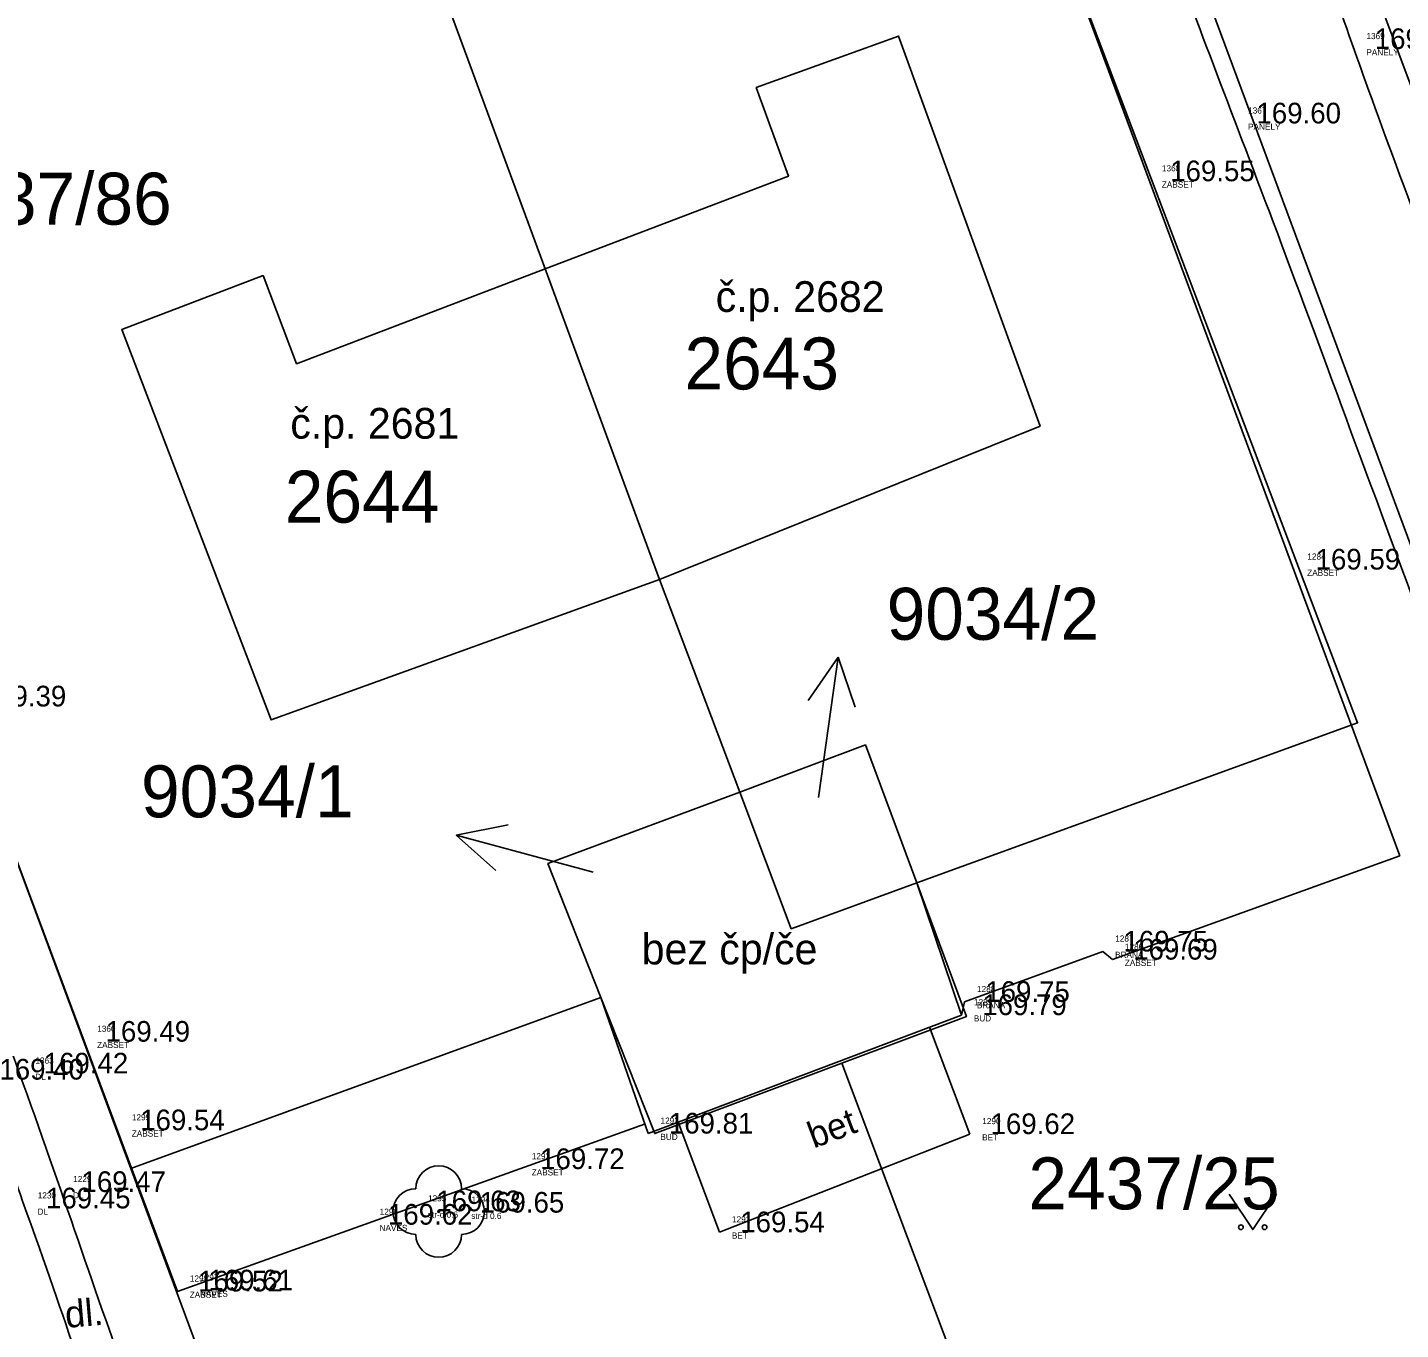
# Model space of a CAD drawing. Extents: x -566117 to -565580, y -1202428 to -1201938.
# Drawn here: x -565970.98 to -565941.91, y -1202211.79 to -1202184.22 of the extents above; entities that cross this region are included whole.
import ezdxf

# ---------------------------------------------------------------- set-up
doc = ezdxf.new("R2010")
doc.units = 0
for name, color, linetype in [('1029', 7, 'Continuous'), ('Bod', 7, 'Continuous'), ('BUDOVY_MĚŘ (Construction)', 7, 'Continuous'), ('BUOVY_NEMĚŘ', 7, 'Continuous'), ('Implicitní', 7, 'Continuous'), ('Katastr', 7, 'Continuous'), ('Kod', 7, 'Continuous'), ('Oplocení', 7, 'Continuous'), ('POMOC_POPIS', 7, 'Continuous'), ('Výška', 7, 'Continuous'), ('ZELEŇ', 7, 'Continuous'), ('ZN_KULTUR', 7, 'Continuous'), ('Zpevněné plohy', 7, 'Continuous'), ('Číslo', 7, 'Continuous'), ('Číslo popisné', 7, 'Continuous')]:
    doc.layers.add(name, color=color, linetype=linetype)

# ---------------------------------------------------------------- blocks, each defined once
blk = doc.blocks.new('1029$2')
at = {"layer": 'Katastr'}
for p, q in [((0, 3.001), (-0.501, 2)), ((0, 0), (0, 3.001)), ((0, 3.001), (0.501, 2))]:
    blk.add_line(p, q, dxfattribs=at)
blk = doc.blocks.new('A$C69D74C1E')
at = {"layer": 'Katastr'}
for p, q in [((104.91, -120.89), (101.5, -111.64)), ((96.14, -139.94), (87.56, -116.8)), ((104.91, -120.89), (107.33, -127.47)), ((109.03, -131.97), (107.33, -127.47)), ((106.09, -136.32), (96.14, -139.94)), ((114.97, -147.72), (111.19, -137.71))]:
    blk.add_line(p, q, dxfattribs=at)
for points in [[(118.79, -105.15), (134.27, -146.43), (136.78, -145.5)], [(128.75, -148.46), (130.99, -147.64), (115.69, -106.4)], [(113.31, -107.28), (122.11, -130.5), (112.78, -133.89)], [(104.91, -120.89), (110.06, -118.93), (109.38, -117.05), (112.39, -115.96), (115.39, -124.22), (107.33, -127.47)], [(107.33, -127.47), (99.11, -130.44), (95.95, -122.17), (98.94, -121.03), (99.65, -122.9), (104.91, -120.89)], [(109.03, -131.97), (111.69, -130.97), (112.78, -133.89)], [(106.09, -136.32), (104.97, -133.48), (109.03, -131.97)], [(112.78, -133.89), (110.12, -134.86), (109.03, -131.97)], [(112.78, -133.89), (113.83, -136.72), (111.19, -137.71)], [(111.19, -137.71), (107.23, -139.2), (106.09, -136.32)], [(96.14, -139.94), (102.86, -158.05), (105.22, -157.18)]]:
    blk.add_lwpolyline(points, dxfattribs=at)
at = {"layer": '1029'}
for p, rotation in [((110.7, -132.08), -8.000000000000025), ((105.93, -133.66), 75)]:
    blk.add_blockref('1029$2', p, dxfattribs=dict(at, rotation=rotation))
at = {"layer": 'Katastr'}
for s, p in [('2437/86', (91.69, -119.953)), ('2643', (107.86, -123.443)), ('2644', (99.4, -126.263)), ('9034/2', (112.14, -128.743)), ('9034/1', (96.357, -132.503)), ('2437/25', (115.14, -140.803))]:
    blk.add_text(s, height=1.1, dxfattribs=at).set_placement(p)
blk = doc.blocks.new('POINT_DISPLAY')
at = {"layer": 'Implicitní'}
blk.add_line((0, 0), (0, 0), dxfattribs=at)
blk = doc.blocks.new('3$13')
at = {"layer": 'ZELEŇ'}
blk.add_circle((0, 0), 0.02, dxfattribs=at)
for centre, start, end in [((0.000055, 0.484), 0, 179.9999972), ((-0.483945, 0), 90, 269.9999972), ((0.484055, 0), 270, 89.9999972), ((0.000055, -0.484), 180.0000028, 0)]:
    blk.add_arc(centre, 0.484, start, end, dxfattribs=at)
blk.add_blockref('POINT_DISPLAY', (0, 0), dxfattribs=at)
blk = doc.blocks.new('3.140_2')
at = {"layer": 'ZN_KULTUR'}
blk.add_lwpolyline([(-1, 1.5), (0, 0), (1, 1.5)], dxfattribs=at)
for centre in [(-0.5, 0.1), (0.5, 0.1)]:
    blk.add_circle(centre, 0.1, dxfattribs=at)

msp = doc.modelspace()

# ---------------------------------------------------------------- linework, layer by layer
at = {"layer": 'BUDOVY_MĚŘ (Construction)'}
for p, q in [((-565951.203, -1202205.13), (-565952.15, -1202202.33)), ((-565957.839, -1202207.638), (-565958.84, -1202204.76)), ((-565957.839, -1202207.638), (-565951.203, -1202205.13))]:
    msp.add_line(p, q, dxfattribs=at)
at = {"layer": 'BUOVY_NEMĚŘ'}
for points in [[(-565957.6, -1202195.91), (-565965.82, -1202198.88), (-565968.98, -1202190.61), (-565965.99, -1202189.47), (-565965.28, -1202191.34), (-565960.02, -1202189.33), (-565954.87, -1202187.37), (-565955.55, -1202185.49), (-565952.54, -1202184.4), (-565949.54, -1202192.66), (-565957.6, -1202195.91), (-565960.02, -1202189.33)], [(-565958.84, -1202204.76), (-565959.96, -1202201.92), (-565955.9, -1202200.41), (-565953.24, -1202199.41), (-565952.15, -1202202.33)]]:
    msp.add_lwpolyline(points, dxfattribs=at)
at = {"layer": 'Implicitní'}
msp.add_line((-565951.203, -1202205.13), (-565951.138, -1202204.851), dxfattribs=at)
at = {"layer": 'Oplocení'}
for p, q in [((-565941.923, -1202201.758), (-565948.833, -1202183.129)), ((-565948.007, -1202203.955), (-565941.923, -1202201.758)), ((-565951.138, -1202204.851), (-565948.214, -1202203.784)), ((-565948.007, -1202203.955), (-565948.214, -1202203.784))]:
    msp.add_line(p, q, dxfattribs=at)
msp.add_lwpolyline([(-565974.697, -1202192.508), (-565967.801, -1202210.981), (-565957.913, -1202207.442)], dxfattribs=at)
at = {"layer": 'Zpevněné plohy'}
for p, q in [((-565951.028, -1202207.649), (-565951.883, -1202205.387)), ((-565956.326, -1202209.728), (-565957.206, -1202207.399)), ((-565956.326, -1202209.728), (-565951.028, -1202207.649))]:
    msp.add_line(p, q, dxfattribs=at)
for points in [[(-565931.456, -1202215.841), (-565932.102, -1202214.025), (-565934.687, -1202206.759), (-565938.496, -1202196.368), (-565942.184, -1202186.756), (-565943.818, -1202182.04), (-565944.667, -1202179.662), (-565946.232, -1202175.789), (-565949.343, -1202167.276), (-565953.039, -1202157.544), (-565957.336, -1202145.668), (-565960.167, -1202137.453), (-565963.183, -1202129.472), (-565965.293, -1202123.751), (-565968.667, -1202114.692), (-565972.091, -1202104.968), (-565975.315, -1202096.148), (-565977.509, -1202090.376), (-565978.613, -1202086.662), (-565979.375, -1202084.603), (-565979.52, -1202084.212)], [(-565982.836, -1202084.487), (-565982.599, -1202085.15), (-565981.646, -1202087.82), (-565979.91, -1202092.225), (-565977.813, -1202098.037), (-565975.374, -1202104.459), (-565973.223, -1202110.721), (-565971.127, -1202116.458), (-565969.513, -1202121.323), (-565967.208, -1202127.563), (-565963.82, -1202136.613), (-565960.086, -1202146.241), (-565956.365, -1202157.797), (-565952.392, -1202167.663), (-565948.839, -1202176.597), (-565946.944, -1202182.297), (-565944.722, -1202187.939), (-565941.241, -1202197.493), (-565937.645, -1202206.782), (-565935.359, -1202214.074), (-565934.571, -1202215.97), (-565934.233, -1202216.785)], [(-565992.377, -1202148.302), (-565991.919, -1202149.531), (-565990.543, -1202153.224), (-565988.012, -1202160.374), (-565985.078, -1202168.077), (-565982.273, -1202175.969), (-565979.938, -1202182.457), (-565977.226, -1202189.321), (-565974.442, -1202198.072), (-565971.252, -1202205.779), (-565968.968, -1202212.816), (-565966.708, -1202218.292), (-565965.208, -1202222.644), (-565964.201, -1202225.565)], [(-565965.071, -1202225.976), (-565966.069, -1202223.035), (-565967.288, -1202219.444), (-565969.091, -1202215.132), (-565969.894, -1202212.422), (-565970.918, -1202209.494), (-565972.912, -1202204.002), (-565975.347, -1202197.455), (-565978.07, -1202190.222), (-565979.483, -1202185.822), (-565981.363, -1202181.267), (-565983.253, -1202176.482), (-565985.181, -1202171.062), (-565987.058, -1202165.724), (-565988.956, -1202160.931), (-565990.581, -1202155.876), (-565992.139, -1202152.281), (-565992.905, -1202149.91), (-565993.281, -1202148.746)]]:
    msp.add_open_spline(points, degree=3, dxfattribs=at)

# ---------------------------------------------------------------- block references
at = {"layer": 'Bod'}
for p in [(-565942.895, -1202184.675), (-565945.399, -1202186.25), (-565947.225, -1202187.474), (-565942.035, -1202195.247), (-565944.146, -1202195.696), (-565941.923, -1202201.758), (-565948.214, -1202203.784), (-565948.007, -1202203.955), (-565951.138, -1202204.851), (-565951.203, -1202205.13), (-565969.762, -1202205.693), (-565969.028, -1202207.568), (-565957.839, -1202207.638), (-565951.028, -1202207.649), (-565960.563, -1202208.39), (-565970.272, -1202208.875), (-565962.76, -1202209.283), (-565961.84, -1202209.312), (-565963.783, -1202209.567), (-565956.326, -1202209.728), (-565967.801, -1202210.981), (-565967.584, -1202210.959)]:
    msp.add_blockref('POINT_DISPLAY', p, dxfattribs=at)
at = {"layer": 'Implicitní'}
msp.add_blockref('A$C69D74C1E', (-566064.93, -1202068.44), dxfattribs=at)
at = {"layer": 'ZELEŇ'}
msp.add_blockref('3$13', (-565962.272, -1202209.289), dxfattribs=at)
at = {"layer": 'ZN_KULTUR', "xscale": 0.5, "yscale": 0.5}
msp.add_blockref('3.140_2', (-565945.04, -1202209.672), dxfattribs=at)

# ---------------------------------------------------------------- texts
at = {"layer": 'Kod'}
for s, p in [('PANELY', (-565942.635, -1202184.809)), ('PANELY', (-565945.139, -1202186.385)), ('ZABSET', (-565946.965, -1202187.609)), ('ZABSET', (-565943.887, -1202195.83)), ('BRANA', (-565947.954, -1202203.918)), ('ZABSET', (-565947.748, -1202204.089)), ('BRANA', (-565950.879, -1202204.985)), ('BUD', (-565950.944, -1202205.264)), ('ZABSET', (-565969.502, -1202205.827)), ('DL', (-565970.811, -1202206.501)), ('ZABSET', (-565968.769, -1202207.702)), ('BUD', (-565957.579, -1202207.773)), ('BET', (-565950.768, -1202207.783)), ('ZABSET', (-565960.303, -1202208.525)), ('DL', (-565970.012, -1202209.009)), ('DL', (-565970.763, -1202209.356)), ('str-d 0.6', (-565962.5, -1202209.418)), ('str-d 0.6', (-565961.581, -1202209.446)), ('NAVES', (-565963.524, -1202209.701)), ('BET', (-565956.066, -1202209.862)), ('ZABSET', (-565967.542, -1202211.115)), ('NAVES', (-565967.324, -1202211.094))]:
    msp.add_text(s, height=0.13, dxfattribs=at).set_placement(p)
at = {"layer": 'POMOC_POPIS'}
for s, height, rotation, p in [('bet', 0.55, 20.4633, (-565954.334, -1202207.956)), ('dl.', 0.57, 4.9059, (-565970.158, -1202211.754))]:
    msp.add_text(s, height=height, rotation=rotation, dxfattribs=at).set_placement(p)
at = {"layer": 'Výška'}
for s, p in [('169.60', (-565942.457, -1202184.675)), ('169.60', (-565944.961, -1202186.25)), ('169.55', (-565946.787, -1202187.474)), ('169.59', (-565943.709, -1202195.696)), ('169.39', (-565971.945, -1202198.594)), ('169.75', (-565947.776, -1202203.784)), ('169.69', (-565947.57, -1202203.955)), ('169.75', (-565950.701, -1202204.851)), ('169.79', (-565950.766, -1202205.13)), ('169.49', (-565969.324, -1202205.693)), ('169.42', (-565970.633, -1202206.366)), ('169.40', (-565971.571, -1202206.495)), ('169.54', (-565968.591, -1202207.568)), ('169.81', (-565957.401, -1202207.638)), ('169.62', (-565950.59, -1202207.649)), ('169.72', (-565960.125, -1202208.39)), ('169.47', (-565969.834, -1202208.875)), ('169.45', (-565970.584, -1202209.222)), ('169.63', (-565962.322, -1202209.283)), ('169.65', (-565961.403, -1202209.312)), ('169.62', (-565963.346, -1202209.567)), ('169.54', (-565955.888, -1202209.728)), ('169.52', (-565967.364, -1202210.981)), ('169.61', (-565967.146, -1202210.959))]:
    msp.add_text(s, height=0.4375, dxfattribs=at).set_placement(p)
at = {"layer": 'Číslo'}
for s, p in [('1369', (-565942.633, -1202184.465)), ('1367', (-565945.137, -1202186.041)), ('1368', (-565946.962, -1202187.265)), ('1284', (-565943.884, -1202195.486)), ('1287', (-565947.951, -1202203.574)), ('1286', (-565947.745, -1202203.745)), ('1289', (-565950.941, -1202204.92)), ('1288', (-565950.876, -1202204.642)), ('1360', (-565969.5, -1202205.483)), ('1363', (-565970.808, -1202206.157)), ('1299', (-565968.766, -1202207.358)), ('1292', (-565957.576, -1202207.429)), ('1290', (-565950.765, -1202207.439)), ('1293', (-565960.3, -1202208.181)), ('1229', (-565970.009, -1202208.665)), ('1230', (-565970.76, -1202209.012)), ('1295', (-565962.497, -1202209.074)), ('1294', (-565961.578, -1202209.102)), ('1296', (-565963.521, -1202209.357)), ('1291', (-565956.063, -1202209.518)), ('1298', (-565967.539, -1202210.771)), ('1297', (-565967.321, -1202210.75))]:
    msp.add_text(s, height=0.13, dxfattribs=at).set_placement(p)
at = {"layer": 'Číslo popisné'}
for s, p in [('č.p. 2682', (-565956.409, -1202190.241)), ('č.p. 2681', (-565965.413, -1202192.924)), ('bez čp/če', (-565957.975, -1202204.055))]:
    msp.add_text(s, height=0.65, dxfattribs=at).set_placement(p)

doc.saveas('drawing.dxf')
